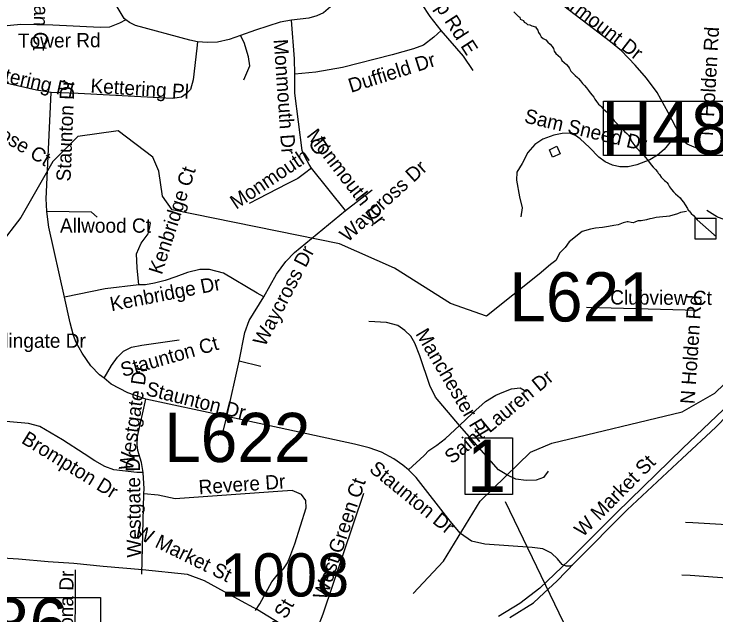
# Model space of a CAD drawing. Extents: x 1662474 to 1856135, y 779280 to 917889.
# Drawn here: x 1744951 to 1749630, y 845263 to 849267 of the extents above; entities that cross this region are included whole.
import ezdxf

# ---------------------------------------------------------------- set-up
doc = ezdxf.new("R2010")
doc.units = 0
for name, color, linetype in [('Cogo Default Point CELL', 7, 'Continuous'), ('Exist Hydrographic Creek Single Shore', 7, 'Continuous'), ('Exist Hydrographic Misc Water Feature', 7, 'Continuous'), ('Exist Road Non-System Structure Non-Sys NCDOT Number Label', 7, 'Continuous'), ('Exist Road Non-System Structure Non-Sys Other Attributed CELL', 7, 'Continuous'), ('Exist Road Non-System Type 51', 7, 'Continuous'), ('Exist Road Non-System Type 51 Label', 7, 'Continuous'), ('Exist Road Primary Interstate Structure Cantilever Sign Number Label', 7, 'Continuous'), ('Exist Road Secondary Structure Standard Bridge Number Label', 7, 'Continuous'), ('Exist Road Secondary Type 51 Divided Attributed', 7, 'Continuous'), ('Exist Road Secondary Type 51 Label', 7, 'Continuous'), ('Exist Road Secondary Type 51 Undivided 4 Lane Attributed', 7, 'Continuous')]:
    doc.layers.add(name, color=color, linetype=linetype)

msp = doc.modelspace()

# ---------------------------------------------------------------- linework, layer by layer
at = {"layer": 'Exist Hydrographic Creek Single Shore'}
for points in [[(1748283.2, 849281.9), (1748298, 849266.8), (1748313, 849251.8), (1748322.4, 849245.5), (1748324.5, 849233.9), (1748346, 849224.2), (1748351, 849214.2), (1748364.1, 849205.6), (1748373.9, 849197.7), (1748388.2, 849195.4), (1748401.4, 849189.1), (1748425.6, 849182.5), (1748434.2, 849170.4), (1748442.1, 849159.4), (1748447.4, 849144.7), (1748457.4, 849128.7), (1748465.2, 849116.6), (1748478.4, 849104.2), (1748495.4, 849095.1), (1748509, 849080.1), (1748525, 849066.2), (1748538.6, 849050.8), (1748547.1, 849038.4), (1748551, 849020.8), (1748562, 849004.2), (1748577.8, 848992.2), (1748592.2, 848976.8), (1748597, 848969.4), (1748603, 848958.4), (1748616.9, 848943.4), (1748632.6, 848930.5), (1748647.1, 848914.8), (1748652.9, 848905.3), (1748661.5, 848886.7), (1748675.8, 848872.5), (1748691.8, 848858.6), (1748706.9, 848843.9), (1748714, 848837.4), (1748726.9, 848821.6), (1748740, 848805.3), (1748753.9, 848790.4), (1748766.2, 848775.4)], [(1748766.2, 848775.4), (1748779.1, 848758.9), (1748792, 848743.1), (1748804.5, 848727.4), (1748815.4, 848712.7), (1748822.1, 848700.9), (1748833.1, 848683.6), (1748846.9, 848667.2), (1748856.8, 848658.1), (1748864.4, 848651.5), (1748878.2, 848636.8), (1748893.5, 848622.1), (1748908, 848609), (1748924.2, 848594.8), (1748931.4, 848586.4), (1748939.5, 848574.1), (1748951.8, 848556.5), (1748965.5, 848541.1), (1748979.1, 848526.3), (1748990.6, 848513.5), (1749006.4, 848499.6), (1749020, 848484.9), (1749034.5, 848470.9), (1749047.1, 848459.9), (1749058.4, 848442.4), (1749064.1, 848422.1), (1749074.9, 848405.9), (1749088, 848389.3), (1749101.9, 848374.6), (1749115.9, 848359.9), (1749130.5, 848346.3), (1749144.1, 848330.8), (1749150.2, 848325), (1749151.5, 848322.9), (1749179.9, 848287), (1749198.5, 848263.4), (1749211.6, 848247.3), (1749225.5, 848231.1), (1749239.8, 848214.8), (1749245, 848206.7), (1749252.4, 848197.2), (1749264.4, 848180.1), (1749273.4, 848170.7), (1749286.1, 848158.1), (1749294.6, 848150.5), (1749301.9, 848144.2), (1749310.9, 848132.6), (1749320.2, 848115.1), (1749333.1, 848098), (1749346, 848082.2), (1749350, 848077.5), (1749360.2, 848069.9), (1749376, 848055.5), (1749390.6, 848041.8), (1749399, 848030.3), (1749413, 848014.6), (1749424, 847996.4), (1749438.9, 847971.2), (1749445.2, 847961.2), (1749451, 847955.5), (1749463.9, 847938.9), (1749479.6, 847924.8), (1749493.5, 847909.3), (1749504, 847895.1), (1749618.5, 847796.7), (1749630.8, 847786.4)]]:
    msp.add_lwpolyline(points, dxfattribs=at)
at = {"layer": 'Exist Hydrographic Misc Water Feature'}
for points in [[(1749434.2, 847952.2), (1749394, 847945), (1749373, 847936.6), (1749319.9, 847921.4), (1749300.5, 847918.1), (1749275.2, 847915.5), (1749231.4, 847912.2), (1749205.1, 847905.8), (1749188, 847902.3), (1749167.6, 847896.5), (1749130.5, 847889), (1749111.7, 847889), (1749104.2, 847886.7), (1749089.9, 847880), (1749078.6, 847877), (1749065.1, 847877.2), (1749044.8, 847882.5), (1749036.9, 847882.7), (1749011.5, 847875.3), (1748978.8, 847863.7), (1748947.9, 847858.2), (1748912.3, 847852.1), (1748873.2, 847845.8), (1748825.6, 847840.5), (1748793.9, 847833.1), (1748737.9, 847817.3), (1748651.6, 847749.4), (1748624.9, 847710.9), (1748587.9, 847675.3), (1748561.2, 847624.9), (1748527, 847598.2), (1748451.4, 847534.5), (1748100.6, 847253.9), (1747859.7, 847337.6), (1747486.7, 847575), (1747120.6, 847736.7), (1746005.6, 847962.9), (1745939.5, 848052.9), (1745916.6, 848220.8), (1745875.6, 848313.5), (1745643.7, 848489), (1745376.7, 848451.7), (1745208.5, 848284.5), (1744996.5, 847911.3), (1744853.6, 847730.4)], [(1748520.1, 848362.9), (1748568.3, 848386.5), (1748591.9, 848336.3), (1748539.8, 848312.7), (1748520.1, 848362.9)], [(1748520.1, 848362.9), (1748568.3, 848386.5), (1748591.9, 848336.3), (1748539.8, 848312.7), (1748520.1, 848362.9)], [(1747610.7, 845406.1), (1747812.7, 845621.9), (1748056.7, 846020.6), (1748393.6, 846348.6), (1748535.7, 846408), (1749403.7, 846616.8), (1749621.7, 846740.4), (1750109.7, 847209.7), (1750251.6, 847285.6), (1750485.8, 847333.3), (1750719.7, 847463.1), (1750736.7, 847521.8)]]:
    msp.add_lwpolyline(points, dxfattribs=at)
at = {"layer": 'Exist Road Non-System Structure Non-Sys NCDOT Number Label'}
for points in [[(1748880.8, 848686.3), (1750197.9, 848686.3), (1750197.9, 848325.1), (1748880.8, 848325.1)], [(1744209.6, 845379.2), (1745526.7, 845379.2), (1745526.7, 845018.1), (1744209.6, 845018.1)]]:
    msp.add_lwpolyline(points, close=True, dxfattribs=at)
at = {"layer": 'Exist Road Non-System Structure Non-Sys Other Attributed CELL'}
msp.add_lwpolyline([(1749490.3, 847906.9), (1749629.2, 847906.9), (1749629.2, 847767.8), (1749490.3, 847767.8)], close=True, dxfattribs=at)
at = {"layer": 'Exist Road Non-System Type 51'}
for p, q in [((1747159.1, 847958.9), (1746934.5, 848240.2)), ((1747159.1, 847958.9), (1747338.6, 848095.1)), ((1749506.4, 847291.9), (1748766.8, 847311.1)), ((1746369.9, 846585.9), (1746451.4, 846953.9)), ((1746595.1, 846919.5), (1746451.4, 846953.9)), ((1746369.9, 846585.9), (1745829.2, 846700.4)), ((1745801.4, 845535), (1745816.6, 846070.4)), ((1749475.9, 845877), (1749427.1, 845879.7)), ((1749458.4, 845525.4), (1749403.2, 845528.8))]:
    msp.add_line(p, q, dxfattribs=at)
for points in [[(1749388, 848462.5), (1749310.4, 848611.4), (1749236.6, 848744.4), (1749165.6, 848840.5), (1749091.6, 848927.6), (1749000.1, 849021.4), (1748926.1, 849081.7), (1748540.8, 849378.8), (1748349.9, 849528.4), (1748289.6, 849585.9), (1748247.9, 849651.2), (1748221.9, 849706.9), (1748203.2, 849765.4), (1748195.9, 849826.6), (1748198.8, 850109.5), (1748195.9, 850237.9)], [(1745694.9, 849227.9), (1745685.4, 849238.1), (1745638.8, 849315), (1745605.4, 849401.4), (1745590.6, 849460.9), (1745569.6, 849512.9), (1745525.1, 849581.7), (1745463.6, 849634.9), (1745400.1, 849685.6), (1745343.4, 849729.4)], [(1747573.1, 849574.6), (1747495.9, 849549.4), (1747331.4, 849510), (1747254.1, 849479.6), (1747194.1, 849443.4), (1747139.8, 849401.6), (1747059.1, 849316.1), (1747013.5, 849274.6), (1746969.9, 849254.7), (1746915.6, 849240.2), (1746800.1, 849226.6)], [(1747798, 849157.9), (1747725, 849250.2), (1747669.9, 849336), (1747615.6, 849457.5), (1747573.1, 849574.6)], [(1745694.9, 849227.9), (1745654.2, 849205.9), (1745587.6, 849179.6), (1745524, 849178), (1745209.1, 849193.5), (1744996.5, 849197.7), (1744787.9, 849178), (1744490.4, 849117.4)], [(1746174.1, 849082.8), (1746123, 849092.2), (1745760.5, 849191.2), (1745720.9, 849210), (1745694.9, 849227.9)], [(1746800.1, 849226.6), (1746725.1, 849212.9), (1746559.4, 849159.9), (1746460.5, 849125.2)], [(1746821.9, 848866.2), (1746821.1, 848969.6), (1746800.1, 849226.6)], [(1747798, 849157.9), (1747747.9, 849114), (1747679.1, 849060.9), (1747614.5, 849035), (1747472, 848995.4), (1747140.9, 848911.9), (1746961.5, 848880.9), (1746821.9, 848866.2)], [(1748011.4, 848891.2), (1747945.8, 848986.9), (1747798, 849157.9)], [(1746460.5, 849125.2), (1746385.4, 849098.5), (1746306.4, 849079.9), (1746239.8, 849078.5), (1746174.1, 849082.8)], [(1746482, 848827.9), (1746521.9, 848922.4), (1746512.5, 848981.9), (1746484.1, 849078.5), (1746460.5, 849125.2)], [(1746174.1, 849082.8), (1746168.1, 849040.5), (1746144.5, 848827.9), (1746126.1, 848764.1), (1746098, 848736), (1746067.9, 848714.2), (1746009.6, 848704.8), (1745961.6, 848705.9), (1745377.1, 848737.4), (1745198.4, 848745.2)], [(1745198.4, 848745.2), (1745100.1, 848759.9), (1744795.9, 848828.7), (1744696.2, 848841.5), (1744557.4, 848831.4)], [(1746934.5, 848240.2), (1746917.6, 848265.2), (1746893.6, 848309), (1746871.8, 848358.1), (1746821.4, 848739.7), (1746821.9, 848866.2)], [(1745170, 847951.5), (1745166.9, 847995.4), (1745164.4, 848036.9), (1745198.4, 848745.2)], [(1749388, 848462.5), (1749353.4, 848442.1), (1749323.9, 848413.2), (1749283.9, 848363.9), (1749240.5, 848326.4), (1749188.2, 848296.9), (1749101.4, 848262.5), (1749043.6, 848248.1), (1748988.5, 848248.1), (1748939.4, 848259.9), (1748890.1, 848282.8), (1748849.6, 848314.5), (1748785.9, 848378.2), (1748725.2, 848436.2), (1748693.2, 848459.1), (1748652.9, 848473.9), (1748603.8, 848470.9), (1748548.9, 848459.4), (1748476.5, 848433.4), (1748421.6, 848398.5), (1748375.1, 848343.7), (1748337.6, 848271.2), (1748302.8, 848213.2), (1748299.9, 848161.2), (1748320.4, 848048.7), (1748337.6, 847975.9), (1748329, 847915.4)], [(1749609.5, 848353.6), (1749567.5, 848355.2), (1749522.1, 848367.8), (1749494.6, 848376.2), (1749468.6, 848387.2), (1749437.1, 848399.9), (1749402.9, 848430), (1749388, 848462.5)], [(1746934.5, 848240.2), (1746887.5, 848204.5), (1746841.9, 848171.5), (1746771.8, 848135), (1746577.2, 848035.2), (1746518.8, 848005.9)], [(1745287.6, 847381.4), (1745182.9, 847846.2), (1745170, 847951.5)], [(1745505.4, 847912.9), (1745466.9, 847947.1), (1745170, 847951.5)], [(1746614.6, 847381.8), (1746701.1, 847533.9), (1746762.6, 847619.2), (1746819.9, 847678.6), (1747159.1, 847958.9)], [(1750058.6, 847779.6), (1749868.9, 847833.9), (1749640.8, 847913.8), (1749568.6, 847959.2)], [(1745781.5, 847463.1), (1745771, 847575.7), (1745767.9, 847670.4), (1745797, 847741.2), (1745843.6, 847803.8), (1745853.1, 847838.2), (1745860.5, 847874.6)], [(1746614.6, 847381.8), (1746571, 847408), (1746347.9, 847540.2), (1746254.1, 847564.9), (1746189.4, 847564.2), (1746106.1, 847544.4), (1746029.2, 847517.2), (1745958.4, 847491.2), (1745887.5, 847474.7), (1745827.1, 847463.1), (1745781.5, 847463.1)], [(1745781.5, 847463.1), (1745557.4, 847436.1), (1745287.6, 847381.4)], [(1745551.1, 846841.4), (1745519.9, 846862.9), (1745461.6, 846923.4), (1745404.4, 847006.9), (1745364.4, 847077.5), (1745345.9, 847125.6), (1745324, 847209), (1745287.6, 847381.4)], [(1746451.4, 846953.9), (1746489.6, 847145), (1746518.8, 847224.5), (1746614.6, 847381.8)], [(1747919.8, 846524.5), (1747760.1, 846714), (1747721.9, 846791.2), (1747655.2, 846989.1), (1747622.9, 847074.4), (1747594.9, 847120.4), (1747556.2, 847158.9), (1747508.5, 847191.2), (1747434.5, 847212.9), (1747314.6, 847217.9)], [(1745551.1, 846841.4), (1745601.1, 846925.6), (1745640.9, 846980.7), (1745681.2, 847021.4), (1745733.5, 847047.6), (1745803.2, 847061), (1746052.1, 847095.4)], [(1745829.2, 846700.4), (1745708.5, 846742.4), (1745599.1, 846800.6), (1745551.1, 846841.4)], [(1747919.8, 846524.5), (1748006.4, 846608.2), (1748093.9, 846684.9), (1748162.6, 846727.7), (1748216.6, 846750.5), (1748265.6, 846769.4), (1748324, 846775.7), (1748365.6, 846751.2)], [(1745810.4, 846212.7), (1745800.1, 846279.7), (1745774.9, 846359.7), (1745771, 846395.7), (1745774.1, 846452.6), (1745829.2, 846700.4)], [(1746312.1, 846457.9), (1746347.9, 846494.4), (1746369.9, 846585.9)], [(1747581.1, 846230), (1747542.6, 846260.2), (1747483.4, 846302.8), (1747400.1, 846347.4), (1747318.8, 846375.7), (1747219.9, 846401.7), (1746369.9, 846585.9)], [(1745810.4, 846212.7), (1745769.9, 846213.2), (1745616.6, 846230.9), (1745556.4, 846251.2), (1745489.6, 846290.2), (1745418.8, 846337.1), (1745274.1, 846429.8), (1745121.9, 846518.5), (1745047.4, 846539.5), (1744922.1, 846548.9), (1744561.1, 846553.4)], [(1747581.1, 846230), (1747684.4, 846326.6), (1747715.6, 846359.7), (1747767.9, 846395.4), (1747825.9, 846438.2), (1747919.8, 846524.5)], [(1748510.4, 846221.1), (1748480.1, 846178.9), (1748430.2, 846162.1), (1748364.6, 846159.9), (1748295.9, 846168.4), (1748234.5, 846196.2), (1748180.4, 846229.8), (1747919.8, 846524.5)], [(1745816.6, 846070.4), (1745817.5, 846103.5), (1745810.4, 846212.7)], [(1748605.1, 845599.6), (1748573.1, 845637.2), (1748532.4, 845674.7), (1748475.1, 845703.9), (1748404.2, 845712.8), (1748088.6, 845734), (1748001.1, 845753.7), (1747927.1, 845805.7), (1747858.4, 845889.1), (1747631.4, 846178.9), (1747581.1, 846230)], [(1746560.5, 845293.4), (1746588.4, 845336.1), (1746669.4, 845483.1), (1746714.4, 845539.8), (1746746.1, 845571.2), (1746773.1, 845610.4), (1746788.9, 845647.7), (1746821.4, 845737.7), (1746898, 845976.5), (1746895.9, 846026.4), (1746866.5, 846066.5), (1746805.4, 846091.4), (1746708.5, 846085.9), (1746025.1, 846037.9), (1745910.4, 846060.2), (1745816.6, 846070.4)], [(1746946.9, 845103.9), (1747011.9, 845269.7), (1747283.1, 846074.4)], [(1750131.9, 845969.7), (1749991.6, 845902.8), (1749930.2, 845879.7), (1749842.6, 845861), (1749778, 845859.7), (1749475.9, 845877)], [(1750292.4, 845697.5), (1750179.1, 845626.4), (1750077.5, 845577.2), (1749974.9, 845539.2), (1749880.1, 845515.9), (1749803.2, 845505.7), (1749730.2, 845506.9), (1749458.4, 845525.4)], [(1748674.1, 845594.4), (1748656.2, 845589.1), (1748630.2, 845588.9), (1748605.1, 845599.6)], [(1745358.4, 845563.9), (1745355.2, 844968.4), (1745346.9, 844657.9), (1745339, 844583.9), (1745321.9, 844520.1), (1745291.8, 844454.5), (1745264.8, 844422.4), (1745180.1, 844359.2), (1745114.6, 844328.8), (1744795.9, 844236.1)]]:
    msp.add_lwpolyline(points, dxfattribs=at)
at = {"layer": 'Exist Road Secondary Structure Standard Bridge Number Label'}
msp.add_line((1749312.5, 843766.7), (1748227.4, 846016.7), dxfattribs=at)
msp.add_lwpolyline([(1747957, 846444.2), (1748273.9, 846444.2), (1748273.9, 846064.8), (1747957, 846064.8)], close=True, dxfattribs=at)
at = {"layer": 'Exist Road Secondary Type 51 Divided Attributed'}
for points in [[(1748255.5, 845245.5), (1748413.1, 845343.9), (1748484.3, 845410.7), (1748569, 845487.5), (1748691.1, 845615.4), (1749038.7, 845963.9), (1749405.1, 846306.4), (1749629.6, 846515.1), (1749787.5, 846676.6)], [(1749676.7, 846630.7), (1749409.6, 846373.6), (1748966, 845943.4), (1748651.1, 845628.7), (1748455.6, 845441.2), (1748322.2, 845339.4), (1748180.9, 845251.9)]]:
    msp.add_lwpolyline(points, dxfattribs=at)
at = {"layer": 'Exist Road Secondary Type 51 Undivided 4 Lane Attributed'}
msp.add_lwpolyline([(1746751.9, 845187.9), (1746572.6, 845296.6), (1746442.8, 845369.1), (1746219.4, 845489.9), (1746107.7, 845532.5), (1745807.7, 845563.9), (1745544.2, 845586.7), (1745348.3, 845605.5), (1745178.2, 845616.5), (1744980.3, 845635.3), (1744762.3, 845648.3)], dxfattribs=at)

# ---------------------------------------------------------------- texts
at = {"layer": 'Cogo Default Point CELL'}
msp.add_text('1008', height=288, dxfattribs=at).set_placement((1746327.1, 845385.9))
at = {"layer": 'Exist Road Non-System Structure Non-Sys NCDOT Number Label'}
for s, p in [('H488', (1748864.7, 848331.2)), ('H486', (1744193.5, 845024.2))]:
    msp.add_text(s, height=350, dxfattribs=at).set_placement(p)
at = {"layer": 'Exist Road Non-System Type 51 Label'}
for s, rotation, p in [('Caridgan Ct', 268.4098, (1745096.2, 849701.4)), ('Kemp Rd E', 302.7815, (1747617.7, 849530.3)), ('Starmount Dr', 322.3764, (1748498.1, 849416.3)), ('N Holden Rd', 86.7737, (1749609.5, 848453.4)), ('Tower Rd', 0.4691, (1744977.3, 849042.1)), ('Monmouth Dr', 274.0258, (1746680.7, 849097.1)), ('Duffield Dr', 17.5924, (1747196.5, 848741.8)), ('Kettering Pl', 347.2678, (1744695, 848856.6)), ('Staunton Dr', 87.6932, (1745327, 848150.5)), ('Kettering Pl', 356.4869, (1745458, 848743.6)), ('Montrose Ct', 329.0926, (1744564.2, 848605.7)), ('Sam Sneed Dr', 346.4842, (1748346.3, 848546.1)), ('Monmouth Dr', 307.677, (1746896.8, 848456.8)), ('Monmouth Ct', 33.9339, (1746431.3, 847962.7)), ('Waycross Dr', 42.2296, (1747173.9, 847742.6)), ('Kenbridge Ct', 72.0825, (1745934.9, 847526)), ('Waycross Dr', 62.6755, (1746622.5, 847045.8)), ('Kenbridge Dr', 11.0844, (1745600, 847286.4)), ('Clubview Ct', 359.6654, (1748924.6, 847332.2)), ('N Holden Rd', 86.0708, (1749486.1, 846666)), ('Manchester Pl', 300.5624, (1747623.8, 847136.8)), ('Staunton Ct', 15.9672, (1745675.8, 846847.9)), ('Westgate Dr', 81.9802, (1745742.2, 846222.4)), ('Saint Lauren Dr', 39.6282, (1747869.7, 846264.6)), ('Staunton Dr', 345.9554, (1745823, 846728.8)), ('Brompton Dr', 328.2272, (1744993.5, 846412.9)), ('Westgate Dr', 90.8179, (1745798.6, 845646.1)), ('Staunton Dr', 320.8361, (1747312.3, 846223.8)), ('Revere Dr', 3.9638, (1746184.2, 846066.7)), ('West Green Ct', 71.5823, (1747030.8, 845357.8)), ('Pomona Dr', 89.3009, (1745340.4, 844915.5)), ('Dartmouth St', 60.2219, (1746449, 844685.3))]:
    msp.add_text(s, height=95, rotation=rotation, dxfattribs=at).set_placement(p)
for s, p in [('Allwood Ct', (1745256.5, 847810.3)), ('Burlingate Dr', (1744687.7, 847043.3))]:
    msp.add_text(s, height=95, dxfattribs=at).set_placement(p)
at = {"layer": 'Exist Road Primary Interstate Structure Cantilever Sign Number Label'}
for s, p in [('L621', (1748252.2, 847218.7)), ('L622', (1745951, 846281.9))]:
    msp.add_text(s, height=328.08, dxfattribs=at).set_placement(p)
at = {"layer": 'Exist Road Secondary Structure Standard Bridge Number Label'}
msp.add_text('1', height=350, dxfattribs=at).set_placement((1747969.5, 846081.7))
at = {"layer": 'Exist Road Secondary Type 51 Label'}
for rotation, p in [(45.1919, (1748741.6, 845777.2)), (333.8396, (1745744.1, 845787.4))]:
    msp.add_text('W Market St', height=95, rotation=rotation, dxfattribs=at).set_placement(p)

doc.saveas('drawing.dxf')
